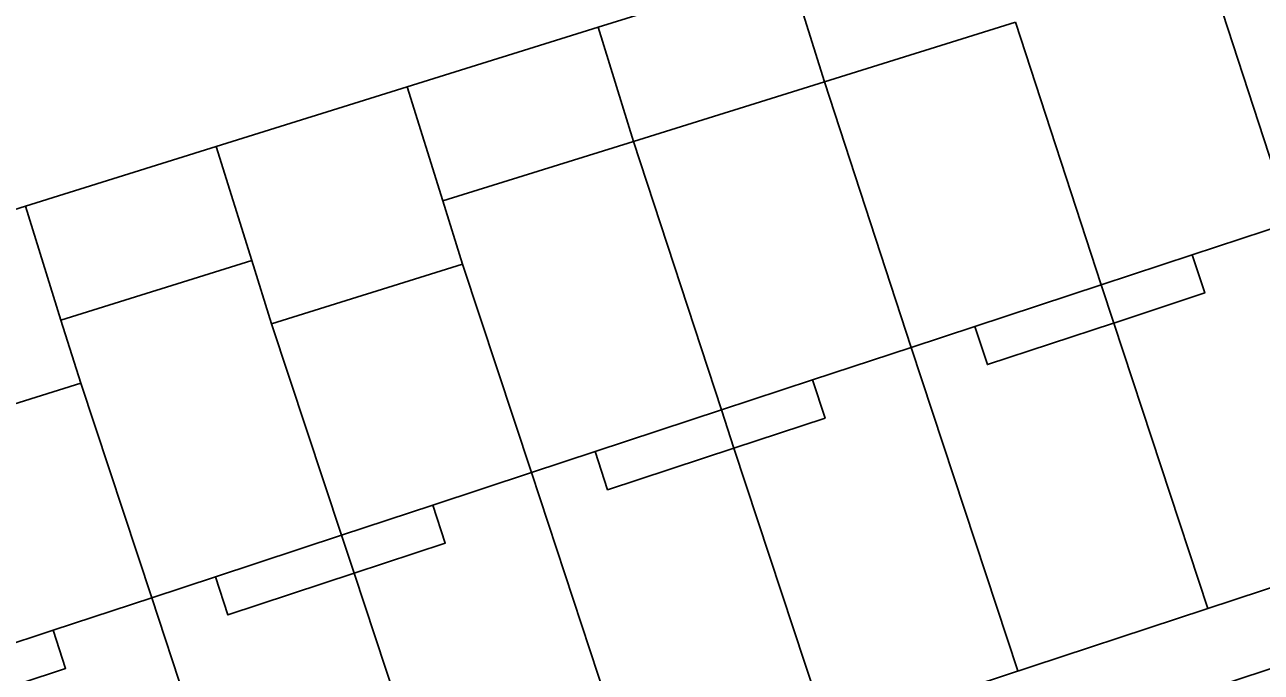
# Model space of a CAD drawing. Extents: x 122462 to 123306, y 485548 to 486417.
# Drawn here: x 122830.05 to 122870.03, y 486214.05 to 486234.98 of the extents above; entities that cross this region are included whole.
import ezdxf

# ---------------------------------------------------------------- set-up
doc = ezdxf.new("R2010")
doc.units = 0
for name, color, linetype in [('B-WE-AL-WERKGRENS-G', 7, 'Continuous'), ('B-WE-OG-TOPOKAART-G', 7, 'Continuous'), ('Level 1', 7, 'Continuous'), ('Level 19', 7, 'Continuous'), ('Level 4', 7, 'Continuous'), ('N-WE-AL-T25', 7, 'Continuous')]:
    doc.layers.add(name, color=color, linetype=linetype)

msp = doc.modelspace()

# ---------------------------------------------------------------- linework, layer by layer
at = {"layer": 'B-WE-AL-WERKGRENS-G'}
msp.add_lwpolyline([(122857.632, 486078.279), (122830.484, 486160.606), (122900.937, 486183.81), (122887.855, 486222.555), (122665.445, 486149.273), (122678.196, 486110.449), (122807.072, 486152.895), (122835.324, 486068.154)], dxfattribs=at)
at = {"layer": 'B-WE-OG-TOPOKAART-G'}
msp.add_lwpolyline([(122865.034, 486212.418), (122869.073, 486213.751), (122873.053, 486215.064)], dxfattribs=at)
at = {"layer": 'Level 1'}
for p, q in [((122854.758, 486236.824), (122848.586, 486234.897)), ((122848.586, 486234.897), (122842.415, 486232.97)), ((122855.909, 486233.137), (122862.08, 486235.064)), ((122842.415, 486232.97), (122836.243, 486231.043)), ((122849.737, 486231.21), (122855.909, 486233.137)), ((122836.243, 486231.043), (122830.072, 486229.116)), ((122843.567, 486229.283), (122849.737, 486231.21)), ((122844.203, 486227.243), (122843.567, 486229.283)), ((122830.072, 486229.116), (122823.9, 486227.189)), ((122870.987, 486228.593), (122867.794, 486227.541)), ((122831.223, 486225.428), (122837.394, 486227.356)), ((122837.394, 486227.356), (122838.031, 486225.316)), ((122867.794, 486227.541), (122864.849, 486226.571)), ((122838.031, 486225.316), (122844.203, 486227.243)), ((122864.849, 486226.571), (122860.765, 486225.226)), ((122831.86, 486223.388), (122831.223, 486225.428)), ((122860.765, 486225.226), (122858.711, 486224.549)), ((122858.711, 486224.549), (122855.518, 486223.497)), ((122825.688, 486221.461), (122831.86, 486223.388)), ((122855.518, 486223.497), (122852.573, 486222.526)), ((122852.573, 486222.526), (122848.49, 486221.181)), ((122848.49, 486221.181), (122846.435, 486220.504)), ((122846.435, 486220.504), (122843.242, 486219.452)), ((122843.242, 486219.452), (122840.297, 486218.481)), ((122840.297, 486218.481), (122836.213, 486217.135)), ((122836.213, 486217.135), (122834.158, 486216.458)), ((122834.158, 486216.458), (122830.965, 486215.406)), ((122830.965, 486215.406), (122828.02, 486214.436))]:
    msp.add_line(p, q, dxfattribs=at)
at = {"layer": 'Level 19'}
for p, q in [((122870.987, 486228.593), (122868.252, 486236.991)), ((122864.849, 486226.571), (122862.08, 486235.064)), ((122858.711, 486224.549), (122855.909, 486233.137)), ((122852.573, 486222.526), (122849.737, 486231.21)), ((122846.435, 486220.504), (122844.203, 486227.243)), ((122840.297, 486218.481), (122838.031, 486225.316)), ((122834.158, 486216.458), (122831.86, 486223.388))]:
    msp.add_line(p, q, dxfattribs=at)
at = {"layer": 'Level 4'}
for p, q in [((122855.909, 486233.137), (122854.758, 486236.824)), ((122849.737, 486231.21), (122848.586, 486234.897)), ((122843.567, 486229.283), (122842.415, 486232.97)), ((122836.243, 486231.043), (122837.394, 486227.356)), ((122831.223, 486225.428), (122830.072, 486229.116)), ((122865.256, 486225.337), (122864.849, 486226.571)), ((122868.296, 486216.11), (122865.256, 486225.337)), ((122858.711, 486224.549), (122862.158, 486214.088)), ((122852.979, 486221.293), (122852.573, 486222.526)), ((122856.02, 486212.065), (122852.979, 486221.293)), ((122849.882, 486210.043), (122846.435, 486220.504)), ((122840.703, 486217.248), (122840.297, 486218.481)), ((122843.743, 486208.02), (122840.703, 486217.248)), ((122837.605, 486205.998), (122834.158, 486216.458))]:
    msp.add_line(p, q, dxfattribs=at)
at = {"layer": 'N-WE-AL-T25'}
for p, q in [((122867.794, 486227.542), (122867.794, 486227.541)), ((122836.213, 486217.135), (122836.213, 486217.136)), ((122830.965, 486215.407), (122830.965, 486215.406))]:
    msp.add_line(p, q, dxfattribs=at)
for points in [[(122867.794, 486227.541), (122868.201, 486226.308), (122865.256, 486225.337)], [(122865.256, 486225.337), (122865.255, 486225.337), (122861.172, 486223.992), (122860.765, 486225.226)], [(122855.518, 486223.497), (122855.924, 486222.263), (122852.979, 486221.293)], [(122852.979, 486221.293), (122848.896, 486219.948), (122848.49, 486221.181)], [(122843.242, 486219.452), (122843.648, 486218.218), (122840.703, 486217.248)], [(122840.703, 486217.248), (122836.619, 486215.902), (122836.213, 486217.135)], [(122830.965, 486215.406), (122831.371, 486214.174), (122828.426, 486213.204)]]:
    msp.add_lwpolyline(points, dxfattribs=at)

doc.saveas('drawing.dxf')
